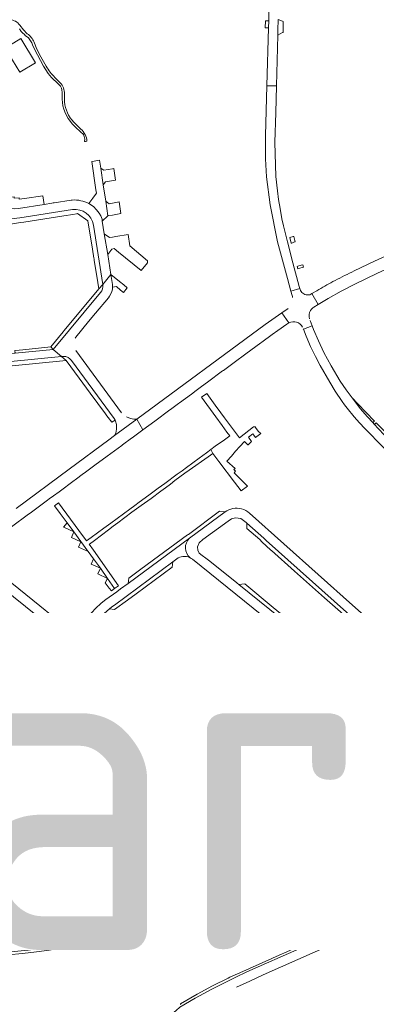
# Model space of a CAD drawing. Header units: metres. Extents: x 166325 to 190320, y 381923 to 404576.
# Tile 504 of 656: x 172061 to 172251, y 391093 to 391619. Entities that reach past the tile are written whole.
import ezdxf

# ---------------------------------------------------------------- set-up
doc = ezdxf.new("R2010")
doc.units = ezdxf.units.M
for name, color, linetype, lineweight in [('B-WE-VH-VERHARDING_ASFALT-GV', 8, 'Continuous', 18), ('B-WE-VH-VERHARDING_BETONSTRAATSTEEN-GV', 8, 'Continuous', 18), ('B-WE-VH-VERHARDING_GESLOTEN-GV', 8, 'Continuous', 18), ('B-WE-VH-VERHARDING_HALFVERHARDING-GV', 8, 'Continuous', 18), ('B-WE-VH-VERHARDING_STRAATBAKSTEEN-GV', 8, 'Continuous', 18), ('X-XX-AL-TEKENBLAD-T50', 4, 'Continuous', 50)]:
    doc.layers.add(name, color=color, linetype=linetype, lineweight=lineweight)
doc.styles.add('NLCS-ISO-M500-T50', font='NLCS-ISO.ttf', dxfattribs={"height": 2.5})

msp = doc.modelspace()

# ---------------------------------------------------------------- linework, layer by layer
at = {"layer": 'B-WE-VH-VERHARDING_ASFALT-GV', "flags": 128}
for points in [[(172294.931, 391502.746), (172292.294, 391508.587), (172290.423, 391507.736), (172289.963, 391507.3), (172289.587, 391506.874), (172289.252, 391506.417), (172288.913, 391505.908), (172288.409, 391505.335), (172287.847, 391504.811), (172287.236, 391504.345), (172286.585, 391503.944), (172285.888, 391503.608), (172285.138, 391503.347), (172284.358, 391503.173), (172283.565, 391503.09), (172282.773, 391503.097), (172282.108, 391503.161), (172281.475, 391503.178), (172280.843, 391503.142), (172280.08, 391503.033), (172273.44, 391500.014), (172250.345, 391489.653), (172239.609, 391484.42)], [(172219.627, 391473.819), (172216.994, 391472.248), (172220.242, 391466.459), (172225.623, 391469.639), (172232.665, 391473.541), (172239.822, 391477.227), (172252.019, 391483.178), (172262.84, 391488.167), (172280.737, 391496.289)], [(172229.339, 391479.254), (172228.208, 391478.649)], [(172056.404, 391347.655), (172065.647, 391354.474), (172066.437, 391355.057), (172075.692, 391361.886), (172076.674, 391362.611), (172078.837, 391364.207), (172081.864, 391366.44), (172090.034, 391372.468), (172090.488, 391372.803), (172094.996, 391376.129), (172095.384, 391376.415), (172101.069, 391380.61), (172107.544, 391385.387), (172115.4, 391391.183), (172115.84, 391391.508), (172120.552, 391394.984), (172120.927, 391395.261), (172126.592, 391399.441), (172123.476, 391405.274), (172111.534, 391396.507), (172108.501, 391394.184), (172087.2, 391378.392), (172058.891, 391357.503)], [(172170.61, 391355.604), (172151.569, 391341.584)], [(172251.42, 391257.596), (172250.97, 391257.937), (172250.778, 391258.091), (172249.789, 391258.884), (172227.527, 391276.733), (172177.967, 391316.829), (172177.093, 391317.533), (172176.625, 391317.911), (172161.75, 391329.903), (172160.37, 391331.017), (172158.274, 391332.27), (172156.707, 391333.584), (172156.102, 391335.289), (172155.916, 391337.062), (172156.707, 391339.127), (172158.742, 391340.87), (172172.238, 391350.755), (172173.91, 391351.955), (172176.148, 391352.482), (172178.94, 391352.074), (172181.042, 391350.567), (172181.758, 391349.978), (172182.141, 391349.601), (172191.185, 391341.532), (172192.47, 391340.386), (172265.152, 391275.539)], [(172273.933, 391274.404), (172273.73, 391274.577), (172238.56, 391305.871), (172183.693, 391354.978)], [(172151.95, 391331.164), (172152.541, 391330.821), (172153.095, 391330.42), (172260.557, 391243.757), (172274.771, 391259.178)]]:
    msp.add_lwpolyline(points, dxfattribs=at)
at = {"layer": 'B-WE-VH-VERHARDING_ASFALT-GV'}
for points in [[(172239.609, 391484.42, 0.0112813), (172229.339, 391479.254)], [(172228.208, 391478.649, 0.0095981), (172219.627, 391473.819)], [(172179.336, 391357.302, 0.2248499), (172170.61, 391355.604)], [(172183.693, 391354.978, 0.1207667), (172179.336, 391357.302)], [(172151.569, 391341.584, 0.4578679), (172151.95, 391331.164)]]:
    msp.add_lwpolyline(points, format="xyb", dxfattribs=at)
at = {"layer": 'B-WE-VH-VERHARDING_ASFALT-GV', "flags": 128}
msp.add_lwpolyline([(172169.262, 391430.924), (172169.733, 391431.272), (172175.387, 391435.444), (172181.644, 391440.061), (172189.611, 391445.902), (172190.144, 391446.293), (172195.747, 391450.4), (172198.808, 391452.574), (172203.555, 391455.945), (172204.617, 391456.698), (172200.914, 391461.95), (172192.049, 391455.7), (172123.476, 391405.274), (172126.592, 391399.441), (172132.972, 391404.148), (172141.091, 391410.138), (172141.414, 391410.376), (172145.733, 391413.563), (172146.236, 391413.935), (172152.585, 391418.619), (172155.198, 391420.547), (172158.05, 391422.651), (172161.094, 391424.897)], close=True, dxfattribs=at)
at = {"layer": 'B-WE-VH-VERHARDING_BETONSTRAATSTEEN-GV', "flags": 128}
for points in [[(172189.582, 391666.838), (172191.363, 391661.434), (172192.207, 391658.635), (172192.928, 391655.801), (172193.459, 391653.288), (172193.893, 391650.757), (172194.276, 391644.343), (172194.043, 391625.309), (172194.028, 391624.042), (172194.016, 391623.089), (172193.925, 391619.738), (172193.876, 391617.957), (172193.772, 391614.153), (172192.92, 391583.213), (172198.07, 391583.196), (172198.769, 391610.408), (172198.833, 391612.911), (172198.953, 391618.69)], [(172088.909, 391522.255), (172088.46, 391522.226), (172088.392, 391522.221), (172079.343, 391520.788), (172078.801, 391520.702), (172077.979, 391520.572), (172073.927, 391519.93), (172060.16, 391517.75), (172058.269, 391517.595), (172056.377, 391517.749), (172054.535, 391518.208), (172052.792, 391518.96), (172046.385, 391516.224)], [(172100.274, 391518.708), (172097.863, 391520.427)], [(172060.928, 391512.65), (172089.11, 391517.11)], [(172100.23, 391508.895), (172105.269, 391477.09), (172109.62, 391482.43), (172107.87, 391493.19), (172106.07, 391504.19), (172104.98, 391510.89), (172104.829, 391512.037), (172104.114, 391513.752), (172103.252, 391515.245), (172101.931, 391516.983), (172100.274, 391518.708)], [(172052.528, 391510.831), (172052.806, 391508.799), (172061.359, 391510.163), (172062.988, 391510.422), (172084.407, 391513.837), (172089.226, 391514.606), (172091.215, 391514.923), (172091.76, 391515.01), (172097.31, 391511.13), (172099.758, 391495.968), (172100.516, 391491.27), (172100.585, 391490.841), (172100.701, 391490.125), (172101.061, 391487.893), (172102.094, 391481.497), (172103.16, 391474.89), (172105.269, 391477.09)], [(172105.269, 391477.09), (172100.23, 391508.895)], [(172090.404, 391448.481), (172090.81, 391449.039), (172097.702, 391457.348), (172101.394, 391461.799), (172108.27, 391470.09), (172108.862, 391470.854), (172109.589, 391472.1), (172110.112, 391473.445), (172110.237, 391473.902), (172110.416, 391474.828), (172110.5, 391475.767), (172110.483, 391477.112), (172109.62, 391482.43), (172105.269, 391477.09), (172105.29, 391476.96)], [(172105.29, 391476.96), (172105.269, 391477.09), (172103.16, 391474.89), (172084.624, 391452.488), (172084.035, 391451.776)], [(172216.994, 391472.248), (172215.764, 391471.671), (172215.608, 391471.634), (172215.033, 391471.548), (172214.451, 391471.542), (172213.874, 391471.616), (172213.312, 391471.768), (172213.12, 391471.849), (172212.576, 391472.138), (172212.074, 391472.494), (172211.622, 391472.913), (172211.228, 391473.386), (172210.898, 391473.906), (172210.639, 391474.465), (172210.454, 391475.053), (172205.705, 391473.535), (172206.35, 391471.215)], [(172084.035, 391451.776), (172077.46, 391443.83), (172078.73, 391442.41), (172104.001, 391472.93)], [(172104.001, 391472.93), (172078.73, 391442.41), (172083.156, 391438.64), (172084.173, 391438.74)], [(172216.252, 391463.309), (172216.758, 391464.01), (172217.363, 391464.627), (172217.939, 391465.073), (172220.242, 391466.459), (172216.994, 391472.248)], [(172204.314, 391464.347), (172200.914, 391461.95), (172204.617, 391456.698)], [(172212.293, 391453.506), (172212.417, 391453.175), (172217.039, 391455.051), (172215.945, 391457.859)], [(172260.751, 391391.361), (172250.092, 391402.73), (172249.692, 391403.156), (172246.392, 391406.676), (172242.952, 391410.685), (172238.482, 391416.633), (172235.19, 391420.94), (172232.127, 391425.413), (172227.273, 391433.7), (172225.284, 391437.208), (172223.393, 391440.771), (172220.474, 391447.012), (172217.792, 391453.117), (172217.039, 391455.051), (172212.417, 391453.175), (172213.811, 391449.466), (172216.266, 391444.008), (172218.912, 391438.625), (172221.405, 391433.93), (172226.49, 391424.925), (172229.394, 391420.187), (172233.035, 391414.693), (172234.395, 391412.834), (172235.851, 391411.049), (172239.493, 391406.414), (172242.332, 391403.275), (172245.254, 391400.213), (172264.765, 391380.313)], [(172027.091, 391433.15), (172083.156, 391438.64), (172078.73, 391442.41), (172058.398, 391440.424), (172057.941, 391440.379), (172035.02, 391438.14), (172032.837, 391437.958), (172032.301, 391437.924), (172030.31, 391437.8), (172026.531, 391437.4), (172024.617, 391436.947), (172022.826, 391436.136), (172021.19, 391435.016), (172019.8, 391433.601), (172015.859, 391428.647), (172014.603, 391427.104), (172013.547, 391425.806), (171995.222, 391403.293), (171994.951, 391402.96), (171993.112, 391400.701), (171980.542, 391385.256), (171979.43, 391383.89), (171978.776, 391383.23), (171978.043, 391382.657)], [(172115.312, 391408.589), (172090.79, 391441.88)], [(171983.919, 391379.688), (171984.22, 391379.49), (172026.12, 391430.67), (172085.65, 391436.56), (172083.156, 391438.64), (172027.091, 391433.15)], [(172084.173, 391438.74), (172083.156, 391438.64), (172085.65, 391436.56), (172092.695, 391427.009), (172096.574, 391421.748), (172098.488, 391419.154), (172106.738, 391407.968), (172107.48, 391406.962)], [(172107.48, 391406.962), (172108.144, 391406.062), (172110.027, 391403.508), (172111.782, 391404.61), (172111.251, 391405.541), (172088.52, 391436.442)], [(172088.52, 391436.442), (172111.251, 391405.541), (172111.782, 391404.61), (172112.097, 391404.058), (172112.585, 391402.422), (172112.503, 391399.922), (172112.172, 391397.764), (172111.534, 391396.507), (172123.476, 391405.274), (172121.914, 391405.106), (172120.113, 391405.52), (172117.96, 391406.346)], [(172265.152, 391275.539), (172192.47, 391340.386), (172191.185, 391341.532), (172182.141, 391349.601), (172182.175, 391348.808), (172182.258, 391346.84), (172189.089, 391340.817), (172190.183, 391339.606), (172195.074, 391335.266), (172195.312, 391335.055), (172207.721, 391324.044), (172210.859, 391321.223), (172223.642, 391309.73), (172230.737, 391303.484), (172238.296, 391296.83), (172247.475, 391288.568), (172249.355, 391286.875), (172249.652, 391286.607), (172251.399, 391285.036)], [(172151.569, 391341.584), (172118.791, 391317.45), (172114.765, 391314.486), (172112.712, 391312.975), (172106.916, 391308.92), (172104.451, 391306.945), (172101.419, 391304.056), (172099.366, 391301.902), (172097.39, 391299.654), (172095.432, 391296.913), (172094.75, 391295.922)], [(172041.608, 391329.673), (172038.164, 391325.779), (172096.025, 391279.268), (172099.231, 391283.255), (172099.2, 391283.28), (172099.169, 391283.305), (172085.735, 391294.106), (172042.388, 391328.904)], [(172098.049, 391292.12), (172099.681, 391294.349), (172103.401, 391298.685), (172106.001, 391301.376), (172108.799, 391303.859), (172110.119, 391304.905), (172111.475, 391305.904), (172142.7, 391328.991), (172144.862, 391330.59)], [(172085.735, 391294.106), (172099.169, 391283.305)], [(172238.348, 391156.927), (172238.906, 391157.004), (172238.916, 391157.01), (172241.755, 391157.639), (172246.405, 391158.79), (172245.602, 391163.12), (172229.583, 391160.436), (172214.533, 391156.498), (172211.297, 391155.302), (172206.598, 391153.787), (172195.413, 391151.209), (172195.337, 391151.192), (172122.361, 391134.71), (172119.916, 391134.21), (172115.625, 391133.433), (172086.73, 391128.474), (172082.228, 391127.707), (172075.436, 391126.726), (172064.605, 391125.161), (172047.665, 391123.443)], [(172266.009, 391161.923), (172265.818, 391162.956), (172265.102, 391166.815), (172264.911, 391167.847), (172261.285, 391167.064), (172255.733, 391165.941), (172249.61, 391164.792), (172248.306, 391164.567), (172245.428, 391164.07), (172245.602, 391163.12), (172246.405, 391158.79), (172246.597, 391157.756), (172246.632, 391157.657), (172246.866, 391157.71)], [(172216.24, 391152.88), (172220.06, 391154.31), (172220.382, 391152.94), (172225.898, 391154.127), (172225.55, 391155.69), (172237.86, 391157.76)], [(172153.375, 391137.789), (172184.779, 391144.789), (172211.462, 391151.06), (172216.017, 391152.028)], [(172054.276, 391120.383), (172065.442, 391121.477), (172087.818, 391124.591), (172107.043, 391127.771), (172112.5, 391128.858), (172123.443, 391131.049), (172135.848, 391133.725), (172153.375, 391137.789)], [(172250.335, 391137.885), (172240.109, 391135.189), (172238.832, 391134.852), (172236.825, 391134.056), (172188.249, 391112.638), (172182.274, 391109.956), (172176.354, 391107.156), (172163.483, 391100.655), (172154.507, 391095.79), (172146.422, 391091.019), (172144.398, 391089.348), (172143.35, 391088.474), (172142.439, 391087.458), (172141.668, 391085.601), (172141.255, 391083.604), (172140.844, 391079.705), (172140.586, 391077.259), (172140.183, 391073.449)], [(172176.642, 391101.702), (172183.741, 391105.043), (172190.884, 391108.291), (172237.143, 391128.805), (172239.73, 391129.822), (172242.395, 391130.612), (172250.431, 391132.624)]]:
    msp.add_lwpolyline(points, dxfattribs=at)
for points in [[(172193.876, 391617.957), (172192.098, 391617.998), (172192.065, 391614.202), (172193.772, 391614.153)], [(172197.661, 391534.783), (172197.092, 391553.191), (172197.703, 391568.88), (172198.07, 391583.196), (172192.92, 391583.213), (172192.192, 391556.781), (172192.222, 391544.251), (172192.722, 391534.717), (172194.644, 391519.693), (172198.649, 391499.982), (172203.828, 391480.283), (172205.705, 391473.535), (172210.454, 391475.053), (172210.158, 391476.095), (172206.788, 391488.757), (172203.969, 391500.006), (172202.79, 391504.184), (172201.749, 391508.398), (172200.967, 391512.167), (172199.922, 391517.774), (172199.16, 391522.444), (172198.492, 391527.129)], [(172105.51, 391530.36), (172104.19, 391539.33), (172103.55, 391543.46), (172100.692, 391543.022), (172099.516, 391542.842), (172099.37, 391542.82), (172101.62, 391527.777), (172101.89, 391525.97), (172099.9, 391523.23), (172097.863, 391520.427), (172100.274, 391518.708), (172101.931, 391516.983), (172103.252, 391515.245), (172104.114, 391513.752), (172104.829, 391512.037), (172104.98, 391510.89), (172107.88, 391513.82), (172106.8, 391521.58)], [(172111.08, 391539.05), (172110.374, 391538.936), (172105.77, 391538.19), (172104.19, 391539.33), (172105.51, 391530.36), (172106.68, 391531.98), (172112.06, 391532.87)], [(172073.196, 391524.547), (172063.44, 391523.09), (172060.619, 391522.72), (172060.515, 391523.512), (172057.968, 391523.179), (172057.861, 391523.992), (172055.598, 391523.695), (172056.144, 391519.53), (172056.377, 391517.749), (172058.269, 391517.595), (172060.16, 391517.75), (172073.927, 391519.93)], [(172113.93, 391521.2), (172108.6, 391520.3), (172106.8, 391521.58), (172107.88, 391513.82), (172108.564, 391513.934), (172110.434, 391514.246), (172114.96, 391515)], [(172119.72, 391497.74), (172118.74, 391503.75), (172112.276, 391502.741), (172110.37, 391502.443), (172108.88, 391502.21), (172106.07, 391504.19), (172107.87, 391493.19), (172109.99, 391496.05), (172111.32, 391496.3), (172113.55, 391494.479), (172125.75, 391484.52), (172129.18, 391488.75), (172129.07, 391489.83)], [(172207.305, 391502.856), (172206.987, 391502.757), (172205.243, 391502.213), (172205.911, 391499.185), (172206.236, 391499.267), (172207.672, 391499.832), (172208, 391499.961)], [(172212.056, 391487.699), (172211.21, 391487.453), (172209.44, 391486.938), (172209.043, 391486.823), (172209.372, 391485.54), (172209.866, 391485.684), (172212.408, 391486.423)], [(172114.179, 391478.732), (172109.62, 391482.43), (172110.483, 391477.112), (172110.5, 391475.767), (172112.5, 391475.98), (172114.793, 391474.119), (172116.27, 391472.92), (172118.3, 391475.39), (172116.442, 391476.897)], [(172058.398, 391440.424), (172078.73, 391442.41), (172077.46, 391443.83), (172062.5, 391442.29), (172060.52, 391442.09), (172058.249, 391441.931)], [(172171.555, 391382.802), (172173.965, 391385.496), (172176.215, 391388.01), (172178.478, 391390.54), (172180.881, 391393.226), (172182.759, 391391.536), (172182.842, 391391.461), (172184.665, 391393.343), (172183.001, 391395.601), (172185.409, 391397.356), (172185.941, 391396.633), (172186.824, 391395.435), (172189.606, 391397.506), (172188.47, 391398.512), (172187.161, 391400.283), (172186.599, 391401.042), (172185.662, 391401.153), (172180.698, 391397.15), (172178.203, 391395.296), (172174.041, 391400.897), (172170.26, 391405.849), (172168.223, 391408.605), (172165.302, 391412.577), (172160.759, 391418.979), (172157.921, 391416.856), (172165.653, 391406.356), (172169.06, 391401.728), (172171.536, 391398.329), (172173.092, 391396.193), (172170.194, 391394.081), (172165.283, 391390.727), (172162.949, 391389.002), (172164.095, 391386.875), (172167.158, 391382.565), (172175.642, 391371.583), (172179.193, 391366.891), (172182.612, 391369.403), (172178.556, 391373.295), (172177.936, 391373.946), (172175.412, 391376.601), (172176.131, 391377.362), (172175.297, 391378.267), (172175.944, 391378.875)], [(172241.527, 391413.335), (172238.482, 391416.633), (172242.952, 391410.685), (172246.392, 391406.676), (172249.692, 391403.156), (172249.875, 391403.708), (172250.444, 391404.183)], [(172107.686, 391320.156), (172110.298, 391316.423), (172111.538, 391314.652), (172113.581, 391316.178), (172100.312, 391335.138), (172097.981, 391338.34), (172098.161, 391338.495), (172100.789, 391340.43), (172108.273, 391346.061), (172110.855, 391347.937), (172113.371, 391349.766), (172120.783, 391355.443), (172123.231, 391357.222), (172125.821, 391359.104), (172131.037, 391362.868), (172136.271, 391366.683), (172138.764, 391368.5), (172141.373, 391370.46), (172143.743, 391372.408), (172146.329, 391374.356), (172148.999, 391376.284), (172151.331, 391377.969), (172161.505, 391385.034), (172164.095, 391386.875), (172162.949, 391389.002), (172160.727, 391387.207), (172156.657, 391384.301), (172150.025, 391379.365), (172147.571, 391377.593), (172145.023, 391375.753), (172138.421, 391370.836), (172134.902, 391368.251), (172131.318, 391365.618), (172129.901, 391364.577), (172124.615, 391360.801), (172122.284, 391359.035), (172119.714, 391357.088), (172113.011, 391352.171), (172109.476, 391349.61), (172105.808, 391346.953), (172099.008, 391342.034), (172096.605, 391340.23), (172092.485, 391345.717), (172081.607, 391360.453), (172079.445, 391358.855), (172082.49, 391354.73), (172086.154, 391349.741), (172089.755, 391345.022), (172093.526, 391339.832), (172097.257, 391334.697), (172097.447, 391334.435), (172100.239, 391330.592), (172103.946, 391325.5)], [(172151.569, 391341.584), (172170.61, 391355.604), (172167.641, 391356.036), (172150.96, 391343.653), (172150.544, 391343.348), (172125.527, 391324.986), (172119.211, 391320.282), (172118.791, 391317.45)], [(172086.154, 391349.741), (172084.212, 391347.565), (172084.837, 391347.278), (172089.755, 391345.022)], [(172089.755, 391345.022), (172088.485, 391342.007), (172093.5, 391339.721), (172093.526, 391339.832)], [(172093.526, 391339.832), (172093.5, 391339.721), (172092.204, 391336.819), (172097.107, 391334.589), (172097.257, 391334.697)], [(172100.239, 391330.592), (172098.956, 391327.762), (172103.946, 391325.5)], [(172142.291, 391326.14), (172142.7, 391328.991), (172111.475, 391305.904), (172110.119, 391304.905), (172108.799, 391303.859), (172111.566, 391303.57), (172118.433, 391308.565), (172123.027, 391311.949)], [(172103.946, 391325.5), (172102.574, 391322.474), (172107.686, 391320.156)], [(172110.298, 391316.423), (172107.686, 391320.156), (172106.56, 391317.672), (172108.606, 391314.964), (172109.863, 391313.4), (172111.538, 391314.652)], [(172177.967, 391316.829), (172227.527, 391276.733), (172249.789, 391258.884), (172249.35, 391261.959), (172247.759, 391263.242), (172242.531, 391267.459), (172242.141, 391267.774), (172232.241, 391275.76), (172229.8, 391277.729), (172223.872, 391282.437), (172213.401, 391290.752), (172207.916, 391295.107), (172196.339, 391304.637), (172181.067, 391317.208)], [(172116.075, 391272.056), (172113.557, 391271.802), (172132.771, 391256.442), (172132.723, 391258.702)], [(172139.957, 391258.736), (172137.982, 391260.195), (172136.522, 391261.361), (172134.329, 391258.938), (172134.596, 391257.203), (172135.252, 391256.525), (172135.387, 391256.385), (172137.021, 391255.092)], [(172166.875, 391231.012), (172164.904, 391230.753), (172183.2, 391216.126), (172182.916, 391218.347)], [(172172.794, 391215.706), (172166.555, 391220.606), (172166.771, 391220.925), (172165.768, 391221.719), (172161.787, 391217.185), (172168.066, 391212.396)], [(172209.946, 391155.887), (172208.857, 391156.519), (172207.547, 391157.28), (172203.91, 391156.558), (172203.06, 391155.266), (172202.831, 391155.111), (172201.594, 391155.725), (172201.39, 391155.792), (172198.27, 391155.084), (172197.992, 391154.767), (172196.767, 391152.513), (172203.117, 391153.976), (172206.554, 391154.852)]]:
    msp.add_lwpolyline(points, close=True, dxfattribs=at)
at = {"layer": 'B-WE-VH-VERHARDING_BETONSTRAATSTEEN-GV'}
for points in [[(172097.863, 391520.427, 0.126658), (172088.909, 391522.255)], [(172089.11, 391517.11, -0.4058445), (172100.23, 391508.895)], [(172060.928, 391512.65, -0.1728499), (172049.311, 391514.97)], [(172105.29, 391476.96, -0.228494), (172104.001, 391472.93)], [(172206.35, 391471.215, -0.0434421), (172206.594, 391470.154)], [(172215.628, 391458.707, -0.2103649), (172216.252, 391463.309)], [(172204.617, 391456.698, -0.4087848), (172211.954, 391454.305)], [(172088.52, 391436.442, 0.2833868), (172084.173, 391438.74)], [(172144.862, 391330.59, -0.1285536), (172148.021, 391331.856)], [(172148.021, 391331.856, -0.1512001), (172151.95, 391331.164)], [(172096.859, 391287.443, -0.1937385), (172098.049, 391292.12)], [(172099.169, 391283.305, -0.1900726), (172096.859, 391287.443)], [(172237.86, 391157.76, -0.7999569), (172238.348, 391156.927)], [(172216.017, 391152.028, -0.5574183), (172216.24, 391152.88)]]:
    msp.add_lwpolyline(points, format="xyb", dxfattribs=at)
at = {"layer": 'B-WE-VH-VERHARDING_GESLOTEN-GV', "flags": 128}
msp.add_lwpolyline([(172061.478, 391608.464), (172053.078, 391603.355), (172060.886, 391590.517), (172069.286, 391595.625)], close=True, dxfattribs=at)
at = {"layer": 'B-WE-VH-VERHARDING_HALFVERHARDING-GV'}
for points in [[(172060.862, 391615.658, 0.2478252), (172055.654, 391618.485)], [(172068.529, 391606.547, 0.1424651), (172064.936, 391611.033)], [(172079.711, 391587.74, -0.0843846), (172075.05, 391593.769)], [(172084.716, 391578.91, 0.2020003), (172082.54, 391584.909)], [(172089.731, 391563.907, -0.1756533), (172084.832, 391574.637)], [(172096.743, 391553.644, 0.2056649), (172093.562, 391560.137)]]:
    msp.add_lwpolyline(points, format="xyb", dxfattribs=at)
at = {"layer": 'B-WE-VH-VERHARDING_HALFVERHARDING-GV', "flags": 128}
for points in [[(172064.936, 391611.033), (172062.851, 391613.132), (172060.862, 391615.658)], [(172060.74, 391613.706), (172061.732, 391612.281), (172062.621, 391611.372), (172063.163, 391610.842), (172063.983, 391610.04), (172064.314, 391609.777), (172065.506, 391608.83), (172066.335, 391607.882), (172067.362, 391606.171), (172067.692, 391605.168), (172068.708, 391602.76), (172073.622, 391593.77), (172076.039, 391589.805), (172077.764, 391587.74), (172081.403, 391584.29), (172082.586, 391583), (172083.174, 391581.946), (172083.347, 391581.054), (172083.552, 391579.619), (172083.615, 391576.162), (172083.923, 391572.555), (172084.362, 391570.725), (172085.381, 391568.403), (172086.738, 391565.842), (172088.985, 391562.843), (172090.52, 391561.31), (172093.451, 391558.482), (172094.726, 391557.385), (172095.088, 391556.83), (172095.54, 391555.458), (172095.647, 391554.718), (172095.543, 391553.464)], [(172075.05, 391593.769), (172072.178, 391598.773), (172069.823, 391603.256), (172068.529, 391606.547)], [(172082.54, 391584.909), (172079.711, 391587.74)], [(172084.832, 391574.637), (172084.716, 391578.91)], [(172093.562, 391560.137), (172089.731, 391563.907)], [(172095.543, 391553.464), (172095.995, 391553.532), (172096.743, 391553.644)]]:
    msp.add_lwpolyline(points, dxfattribs=at)
at = {"layer": 'B-WE-VH-VERHARDING_STRAATBAKSTEEN-GV', "flags": 128}
for points in [[(172198.953, 391618.69), (172198.833, 391612.911), (172198.769, 391610.408), (172201.323, 391611.685), (172201.54, 391611.706), (172201.563, 391613.812), (172201.633, 391617.562), (172201.157, 391617.762)], [(172251.356, 391403.247), (172250.795, 391402.723), (172250.092, 391402.73), (172260.751, 391391.361), (172264.229, 391387.929), (172264.257, 391388.715), (172264.933, 391389.311)], [(172101.958, 391132.002), (172101.624, 391133.864), (172089.372, 391131.793), (172089.685, 391129.953)], [(172111.632, 391135.556), (172101.624, 391133.864), (172101.958, 391132.002), (172107.34, 391132.9), (172111.89, 391133.78)]]:
    msp.add_lwpolyline(points, close=True, dxfattribs=at)
for points in [[(172132.771, 391256.442), (172113.557, 391271.802), (172099.231, 391283.255), (172096.025, 391279.268), (172115.761, 391263.404), (172184.661, 391208.686), (172190.175, 391203.847), (172213.042, 391181.521)], [(172216.202, 391185.448), (172198.487, 391202.741), (172193.096, 391207.895), (172187.447, 391212.764), (172183.703, 391215.724), (172183.2, 391216.126), (172164.904, 391230.753), (172132.771, 391256.442)], [(172223.447, 391165.351), (172223.38, 391165.655), (172221.1, 391176.009), (172220.855, 391177.123)], [(172047.665, 391123.443), (172064.605, 391125.161), (172075.436, 391126.726), (172082.228, 391127.707), (172086.73, 391128.474), (172115.625, 391133.433), (172119.916, 391134.21), (172122.361, 391134.71), (172195.337, 391151.192), (172195.413, 391151.209), (172206.598, 391153.787), (172211.297, 391155.302), (172214.533, 391156.498), (172229.583, 391160.436), (172245.602, 391163.12), (172245.428, 391164.07), (172243.47, 391163.732), (172233.839, 391162.144), (172229.344, 391161.402), (172214.855, 391157.655), (172213.179, 391157.033), (172209.946, 391155.887), (172206.554, 391154.852), (172203.117, 391153.976), (172196.767, 391152.513), (172195.47, 391152.214), (172195.06, 391152.12), (172121.949, 391135.57), (172120, 391135.142)], [(172123.838, 391129.882), (172246.632, 391157.657), (172246.597, 391157.756), (172246.405, 391158.79), (172241.755, 391157.639), (172238.916, 391157.01), (172238.906, 391157.004), (172238.348, 391156.927)], [(172214.855, 391157.655), (172229.344, 391161.402), (172229.288, 391161.393)], [(172238.09, 391156.8), (172225.92, 391154.03), (172225.898, 391154.127), (172220.382, 391152.94), (172220.42, 391152.78), (172216.509, 391151.88)], [(172216.017, 391152.028), (172211.462, 391151.06), (172184.779, 391144.789), (172153.375, 391137.789), (172135.848, 391133.725), (172123.443, 391131.049), (172112.5, 391128.858), (172107.043, 391127.771), (172087.818, 391124.591), (172065.442, 391121.477), (172054.276, 391120.383)], [(172146.422, 391091.019), (172154.507, 391095.79), (172163.483, 391100.655), (172176.354, 391107.156), (172182.274, 391109.956), (172188.249, 391112.638), (172236.825, 391134.056), (172238.832, 391134.852), (172240.109, 391135.189), (172239.55, 391137.1), (172238.786, 391136.668), (172238.438, 391135.31), (172236.693, 391134.324), (172231.592, 391132.089), (172231.186, 391133.016), (172218.157, 391127.307), (172214.49, 391125.7), (172214.55, 391125.51), (172206.709, 391122.026), (172196.309, 391117.405), (172195.583, 391117.082), (172178.429, 391109.483), (172173.179, 391107.053), (172172.263, 391106.616), (172163.936, 391102.47), (172155.74, 391098.07), (172146.791, 391092.774), (172146.7, 391092.72), (172146.94, 391092.28)], [(172089.685, 391129.953), (172089.372, 391131.793), (172080.206, 391130.243), (172075.042, 391129.458), (172075.318, 391127.546)], [(172120, 391135.142), (172116.849, 391134.453), (172115.473, 391134.186), (172111.944, 391133.501), (172111.89, 391133.78), (172107.34, 391132.9), (172101.958, 391132.002), (172089.685, 391129.953), (172085.23, 391129.21)], [(172064.725, 391126.359), (172064.522, 391126.342), (172064.53, 391126.02), (172050.61, 391124.68), (172032.16, 391123.05), (172027.17, 391123.12)], [(172054.734, 391119.026), (172062.305, 391119.767), (172069.864, 391120.624), (172076.68, 391121.45), (172111.125, 391127.218), (172114.128, 391127.783), (172117.235, 391128.414), (172123.838, 391129.882)], [(172075.042, 391129.458), (172071.546, 391128.926), (172064.667, 391128.106), (172064.555, 391127.999), (172064.725, 391126.359)], [(172075.318, 391127.546), (172075.042, 391129.458)], [(172085.23, 391129.21), (172089.685, 391129.953)]]:
    msp.add_lwpolyline(points, dxfattribs=at)
at = {"layer": 'B-WE-VH-VERHARDING_STRAATBAKSTEEN-GV'}
for points in [[(172220.855, 391177.123, 0.1474491), (172216.202, 391185.448)], [(172218.114, 391163.618, -0.3737183), (172214.855, 391157.655)], [(172229.288, 391161.393, -0.3985215), (172223.447, 391165.351)], [(172238.348, 391156.927, -0.1523959), (172238.09, 391156.8)], [(172216.509, 391151.88, -0.2647297), (172216.017, 391152.028)], [(172064.725, 391126.359, 0.0140691), (172075.318, 391127.546)], [(172075.318, 391127.546, 0.0133146), (172085.23, 391129.21)]]:
    msp.add_lwpolyline(points, format="xyb", dxfattribs=at)

# ---------------------------------------------------------------- next in the draw order: texts
at = {"layer": 'X-XX-AL-TEKENBLAD-T50', "insert": (171869.348, 391121.287), "char_height": 180, "attachment_point": 7, "style": 'NLCS-ISO-M500-T50', "bg_fill": 3, "box_fill_scale": 1, "bg_fill_color": 256, "bg_fill_transparency": 0}
msp.add_mtext('Aarle-Rixtel', dxfattribs=at)

doc.saveas('drawing.dxf')
